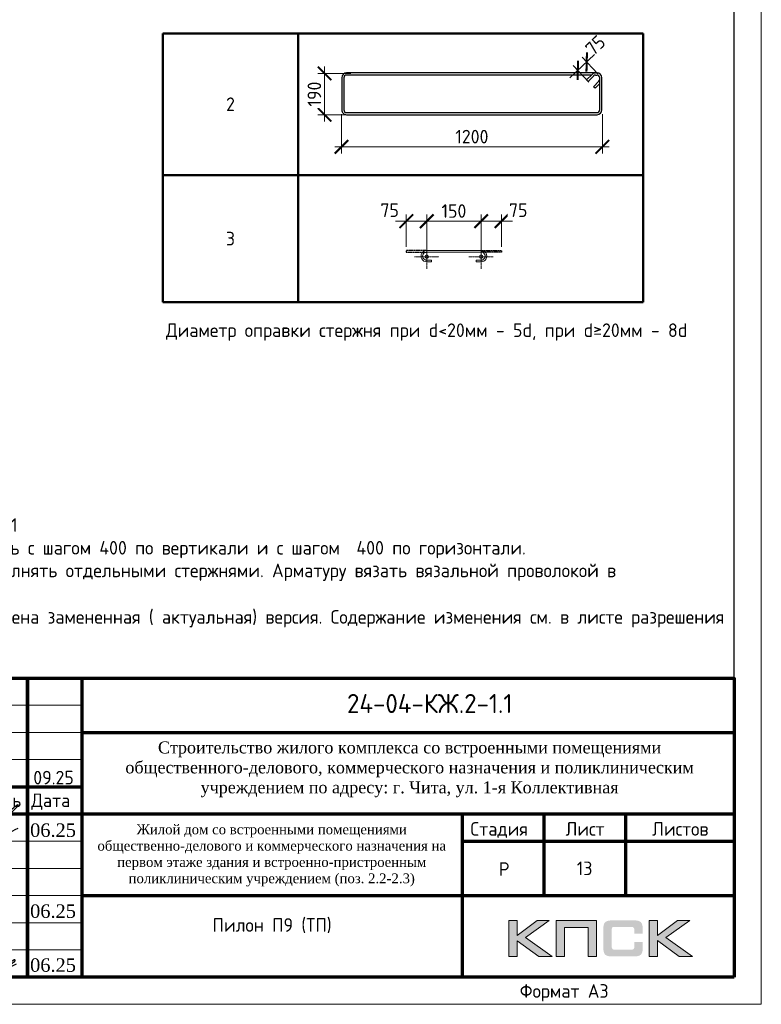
# Model space of a CAD drawing. Header units: millimetres. Extents: x 376598 to 1249954, y -318491 to -22134.
# Tile 329 of 444: x 915273 to 928915, y -317679 to -299573. Entities that reach past the tile are written whole.
import ezdxf
from ezdxf.enums import TextEntityAlignment as Align

# ---------------------------------------------------------------- set-up
doc = ezdxf.new("R2010")
doc.units = ezdxf.units.MM
doc.linetypes.add('CENTER2', pattern=[28.575, 19.05, -3.175, 3.175, -3.175])
doc.linetypes.add('GOST2.303 4', pattern=[7, 5, -2, 0])
for name, color, linetype in [('PDF _S_NET_PROFILE_AXIS', 7, 'Continuous'), ('PDF7_Text', 7, 'Continuous'), ('PDF8_Text', 7, 'Continuous'), ('Рамка печать', 7, 'Continuous'), ('ТОЛСТЫЕ_ОСНОВНЫЕ', 6, 'Continuous')]:
    doc.layers.add(name, color=color, linetype=linetype)
for name, color, linetype, lineweight in [('Арм_шпильки', 143, 'Continuous', 18), ('Выноски', 20, 'Continuous', 20), ('Каркасы ригель', 3, 'Continuous', 0), ('Осевая', 10, 'CENTER2', 20), ('подоснова', 151, 'Continuous', 5), ('поз.', 2, 'Continuous', 25), ('размер', 1, 'Continuous', 25), ('РАЗМЕРЫ', 1, 'Continuous', 9), ('Рамка', 7, 'Continuous', 70), ('Текст', 7, 'Continuous', 25), ('ТОНКИЕ', 7, 'Continuous', 9)]:
    doc.layers.add(name, color=color, linetype=linetype, lineweight=lineweight)
doc.styles.add('GOST 2.304', font='CS_Gost2304.shx')
doc.styles.add('GOST-2.304_Type-B', font='GOST_Common.ttf')
doc.styles.add('PDF Times New Roman', font='times.ttf')
doc.styles.add('style1', font='GOST_Common.ttf', dxfattribs={"height": 500})
doc.styles.add('ГОСТ', font='GOST_Common.ttf')
doc.dimstyles.new('мой', dxfattribs={"dimscale": 100, "dimtxt": 2.5, "dimasz": 2.5, "dimexe": 1.25, "dimexo": 0.625, "dimtad": 1, "dimdec": 0, "dimtxsty": 'GOST-2.304_Type-B', "dimblk": 'ARCHTICK', "dimcen": 2.5, "dimdle": 2, "dimaunit": 1, "dimadec": 1, "dimazin": 2, "dimtfac": 1, "dimtdec": 0, "dimtmove": 1, "dimatfit": 3, "dimfxl": 1, "dimtfill": 1, "dimlwd": -1, "dimlwe": -1, "dimarcsym": 0})
doc.dimstyles.new('мой 25', dxfattribs={"dimscale": 100, "dimtxt": 2.5, "dimasz": 2.5, "dimexe": 1.25, "dimexo": 0.625, "dimtad": 1, "dimdec": 0, "dimlfac": 0.5, "dimtxsty": 'GOST-2.304_Type-B', "dimblk": 'ARCHTICK', "dimcen": 2.5, "dimdle": 1.25, "dimaunit": 1, "dimadec": 1, "dimazin": 2, "dimtfac": 1, "dimtdec": 0, "dimtmove": 1, "dimatfit": 3, "dimfxl": 6, "dimfxlon": 1, "dimtfill": 1, "dimlwd": -1, "dimlwe": -1, "dimarcsym": 0})
doc.dimstyles.new('СПДС', dxfattribs={"dimscale": 100, "dimtxt": 2.5, "dimasz": 2.5, "dimexe": 1.25, "dimexo": 0, "dimtad": 1, "dimdec": 0, "dimtxsty": 'GOST-2.304_Type-B', "dimblk": 'ARCHTICK', "dimcen": 2.5, "dimdle": 2, "dimadec": 0, "dimazin": 2, "dimtfac": 0.75, "dimtdec": 0, "dimtmove": 1, "dimatfit": 3, "dimfxl": 1, "dimtolj": 1, "dimarcsym": 1})

# ---------------------------------------------------------------- blocks, each defined once
blk = doc.blocks.new('*T648')
at = {"layer": 'Выноски', "color": 0, "linetype": 'ByBlock', "lineweight": 50, "transparency": 16777216}
for p, q in [((0, 0), (8834, 0)), ((0, 0), (0, -4943)), ((2484, 0), (2484, -4943)), ((8834, 0), (8834, -4943)), ((0, -2606), (8834, -2606)), ((0, -4943), (8834, -4943))]:
    blk.add_line(p, q, dxfattribs=at)
at = {"layer": 'Выноски', "color": 0, "transparency": 16777216, "char_height": 250, "width": 2183.67, "attachment_point": 5, "style": 'GOST-2.304_Type-B'}
for s, insert in [('2', (1242, -1303)), ('3', (1242, -3774))]:
    blk.add_mtext(s, dxfattribs=dict(at, insert=insert))
blk = doc.blocks.new('*U25')
for p, q in [((-8, 0), (-7, 7.2)), ((-7, -7.2), (-8, 0)), ((-7, 7.2), (-4.2, 14)), ((-4.2, 14), (0.2, 19.8)), ((0.2, 19.8), (6, 24.2)), ((6, 24.2), (12.8, 27)), ((12.8, 27), (20, 28)), ((44, 28), (20, 28)), ((20, 20), (44, 20)), ((44, 20), (44, 28)), ((262.7, 28), (286.7, 28)), ((262.7, 20), (262.7, 28)), ((286.7, 20), (262.7, 20)), ((293.9, 27), (286.7, 28)), ((300.7, 24.2), (293.9, 27)), ((306.5, 19.8), (300.7, 24.2)), ((310.9, 14), (306.5, 19.8)), ((313.7, 7.2), (310.9, 14)), ((314.7, 0), (313.7, 7.2)), ((-4.2, -14), (-7, -7.2)), ((0.2, -19.8), (-4.2, -14)), ((6, -24.2), (0.2, -19.8)), ((12.8, -27), (6, -24.2)), ((20, -28), (12.8, -27)), ((20, -28), (286.7, -28)), ((286.7, -28), (293.9, -27)), ((293.9, -27), (300.7, -24.2)), ((300.7, -24.2), (306.5, -19.8)), ((306.5, -19.8), (310.9, -14)), ((310.9, -14), (313.7, -7.2)), ((313.7, -7.2), (314.7, 0))]:
    blk.add_line(p, q)
at = {"color": 0, "linetype": 'ByBlock', "lineweight": -2}
for p, q in [((0, 0), (0.7, 5.2)), ((0.7, 5.2), (2.7, 10)), ((2.7, 10), (5.9, 14.1)), ((5.9, 14.1), (10, 17.3)), ((10, 17.3), (14.8, 19.3)), ((14.8, 19.3), (20, 20)), ((291.8, 19.3), (286.7, 20)), ((296.7, 17.3), (291.8, 19.3)), ((300.8, 14.1), (296.7, 17.3)), ((304, 10), (300.8, 14.1)), ((306, 5.2), (304, 10)), ((306.7, 0), (306, 5.2)), ((0.7, -5.2), (0, 0)), ((2.7, -10), (0.7, -5.2)), ((5.9, -14.1), (2.7, -10)), ((10, -17.3), (5.9, -14.1)), ((14.8, -19.3), (10, -17.3)), ((20, -20), (14.8, -19.3)), ((20, -20), (286.7, -20)), ((286.7, -20), (291.8, -19.3)), ((291.8, -19.3), (296.7, -17.3)), ((296.7, -17.3), (300.8, -14.1)), ((300.8, -14.1), (304, -10)), ((304, -10), (306, -5.2)), ((306, -5.2), (306.7, 0))]:
    blk.add_line(p, q, dxfattribs=at)
at = {"style": 'GOST 2.304', "oblique": 15, "flags": 9}
for tag, p in [('ДИАМЕТР', (117.8, -62.2)), ('ДЛИНА', (118.1, -72.5)), ('ПОЗИЦИЯ', (118, -56.6)), ('КЛАСС', (118, -67.8)), ('МАССА', (118.7, -78.2))]:
    blk.add_attdef(tag, p, '', height=2.5, dxfattribs=at)
blk = doc.blocks.new('_ArchTick')
at = {"color": 0, "linetype": 'ByBlock', "const_width": 0.15}
blk.add_lwpolyline([(-0.5, -0.5), (0.5, 0.5)], dxfattribs=at)
blk = doc.blocks.new('*D631')
at = {"layer": 'DEFPOINTS', "color": 0, "lineweight": 0, "transparency": 16777216}
for p in [(923761, -303278), (922761, -303816), (923761, -303815)]:
    blk.add_point(p, dxfattribs=at)
at = {"layer": 'РАЗМЕРЫ', "color": 0, "linetype": 'Continuous', "transparency": 16777216}
for p, q in [((922761, -303753), (922761, -303153)), ((923761, -303752), (923761, -303153)), ((922561, -303278), (923961, -303278))]:
    blk.add_line(p, q, dxfattribs=at)
at = {"layer": 'РАЗМЕРЫ', "color": 0, "transparency": 16777216, "xscale": 250, "yscale": 250, "zscale": 250, "rotation": 180}
blk.add_blockref('_ArchTick', (922761, -303278), dxfattribs=at)
at = {"layer": 'РАЗМЕРЫ', "color": 0, "transparency": 16777216, "xscale": 250, "yscale": 250, "zscale": 250}
blk.add_blockref('_ArchTick', (923761, -303278), dxfattribs=at)
at = {"layer": 'РАЗМЕРЫ', "color": 0, "lineweight": 0, "transparency": 16777216, "insert": (923261, -303091), "char_height": 250, "attachment_point": 5, "style": 'GOST-2.304_Type-B', "bg_fill": 3, "box_fill_scale": 1.1, "bg_fill_color": 256, "bg_fill_true_color": 13158600, "bg_fill_transparency": 0}
blk.add_mtext('150', dxfattribs=at)
blk = doc.blocks.new('*D649')
at = {"layer": 'DEFPOINTS', "color": 0, "lineweight": 0}
for p in [(922385, -303278), (922385, -303815), (922761, -303816)]:
    blk.add_point(p, dxfattribs=at)
at = {"layer": 'РАЗМЕРЫ', "color": 0, "linetype": 'Continuous'}
for p, q in [((922385, -303752), (922385, -303153)), ((922761, -303753), (922761, -303153)), ((922961, -303278), (922185, -303278))]:
    blk.add_line(p, q, dxfattribs=at)
at = {"layer": 'РАЗМЕРЫ', "color": 0, "xscale": 250, "yscale": 250, "zscale": 250, "rotation": 180}
blk.add_blockref('_ArchTick', (922385, -303278), dxfattribs=at)
at = {"layer": 'РАЗМЕРЫ', "color": 0, "xscale": 250, "yscale": 250, "zscale": 250}
blk.add_blockref('_ArchTick', (922761, -303278), dxfattribs=at)
at = {"layer": 'РАЗМЕРЫ', "color": 0, "lineweight": 0, "insert": (922078, -303076), "char_height": 250, "attachment_point": 5, "style": 'GOST-2.304_Type-B', "bg_fill": 3, "box_fill_scale": 1.1, "bg_fill_color": 256, "bg_fill_true_color": 13158600, "bg_fill_transparency": 0}
blk.add_mtext('75', dxfattribs=at)
blk = doc.blocks.new('*D650')
at = {"layer": 'DEFPOINTS', "color": 0, "lineweight": 0}
for p in [(924137, -303278), (923761, -303816), (924137, -303815)]:
    blk.add_point(p, dxfattribs=at)
at = {"layer": 'РАЗМЕРЫ', "color": 0, "linetype": 'Continuous'}
for p, q in [((923761, -303753), (923761, -303153)), ((924137, -303752), (924137, -303153)), ((923561, -303278), (924337, -303278))]:
    blk.add_line(p, q, dxfattribs=at)
at = {"layer": 'РАЗМЕРЫ', "color": 0, "xscale": 250, "yscale": 250, "zscale": 250, "rotation": 180}
blk.add_blockref('_ArchTick', (923761, -303278), dxfattribs=at)
at = {"layer": 'РАЗМЕРЫ', "color": 0, "xscale": 250, "yscale": 250, "zscale": 250}
blk.add_blockref('_ArchTick', (924137, -303278), dxfattribs=at)
at = {"layer": 'РАЗМЕРЫ', "color": 0, "lineweight": 0, "insert": (924443, -303076), "char_height": 250, "attachment_point": 5, "style": 'GOST-2.304_Type-B', "bg_fill": 3, "box_fill_scale": 1.1, "bg_fill_color": 256, "bg_fill_true_color": 13158600, "bg_fill_transparency": 0}
blk.add_mtext('75', dxfattribs=at)
blk = doc.blocks.new('*D643')
at = {"layer": 'DEFPOINTS', "color": 0, "lineweight": 0, "transparency": 16777216}
for p in [(921192, -300956), (925991, -301094), (921192, -301910)]:
    blk.add_point(p, dxfattribs=at)
at = {"layer": 'РАЗМЕРЫ', "color": 0, "linetype": 'Continuous', "transparency": 16777216}
for p, q in [((921192, -301310), (921192, -302035)), ((925991, -301310), (925991, -302035)), ((926116, -301910), (921067, -301910))]:
    blk.add_line(p, q, dxfattribs=at)
at = {"layer": 'РАЗМЕРЫ', "color": 0, "transparency": 16777216, "xscale": 250, "yscale": 250, "zscale": 250, "rotation": 180}
blk.add_blockref('_ArchTick', (921192, -301910), dxfattribs=at)
at = {"layer": 'РАЗМЕРЫ', "color": 0, "transparency": 16777216, "xscale": 250, "yscale": 250, "zscale": 250}
blk.add_blockref('_ArchTick', (925991, -301910), dxfattribs=at)
at = {"layer": 'РАЗМЕРЫ', "color": 0, "lineweight": 0, "transparency": 16777216, "insert": (923591, -301723), "char_height": 250, "attachment_point": 5, "style": 'GOST-2.304_Type-B', "bg_fill": 3, "box_fill_scale": 1.1, "bg_fill_color": 256, "bg_fill_true_color": 13158600, "bg_fill_transparency": 0}
blk.add_mtext('1200', dxfattribs=at)
blk = doc.blocks.new('*U56')
at = {"layer": 'ТОЛСТЫЕ_ОСНОВНЫЕ', "color": 6}
blk.add_lwpolyline([(20, 5), (415, 5), (415, 292), (20, 292)], close=True, dxfattribs=at)
at = {"layer": 'ТОНКИЕ'}
blk.add_lwpolyline([(0, 0), (420, 0), (420, 297), (0, 297)], close=True, dxfattribs=at)
at = {"layer": 'Текст', "style": 'style1'}
blk.add_text('Формат А3', height=2.5, dxfattribs=at).set_placement((375.57, 1.2))
blk = doc.blocks.new('11')
at = {"layer": 'Выноски'}
for p, q in [((48016, 66806), (48038, 66823)), ((48038, 66823), (48060, 66786)), ((47885, 66608), (47944, 66700)), ((47944, 66700), (47962, 66737)), ((47962, 66737), (47989, 66781)), ((47989, 66781), (48016, 66806)), ((48060, 66786), (48058, 66769))]:
    blk.add_line(p, q, dxfattribs=at)
blk.add_lwpolyline([(47863, 66761), (47937, 66865), (47843, 66458), (47885, 66564), (47905, 66616), (47954, 66628), (47979, 66606), (47957, 66539), (47937, 66487), (47947, 66458), (47991, 66470), (48051, 66611), (48041, 66569), (48023, 66505), (48023, 66448), (48065, 66448), (48090, 66529), (48110, 66608), (48043, 66369), (47972, 66275), (47954, 66344), (47991, 66389), (48078, 66431), (48142, 66470), (48154, 66441), (48204, 66512), (48246, 66606), (48209, 66455), (48204, 66418), (48295, 66574), (48265, 66463), (48265, 66455), (48312, 66453), (48342, 66529), (48347, 66584), (48337, 66465), (48349, 66453), (48401, 66569), (48443, 66616), (48461, 66678), (48466, 66727), (48436, 66811), (48399, 66754), (48399, 66618), (48389, 66549), (48374, 66507), (48416, 66564), (48441, 66576), (48451, 66524), (48433, 66482), (48419, 66453), (48424, 66428), (48458, 66421)], dxfattribs=at)
blk = doc.blocks.new('яяя')
at = {"lineweight": 30}
for points in [[(345424, 110432), (345425, 110410), (345424, 110397), (345417, 110379), (345406, 110350), (345390, 110319), (345357, 110275), (345310, 110221), (345265, 110176), (345198, 110110), (345161, 110077), (345133, 110066), (345116, 110066), (345102, 110075), (345090, 110091), (345082, 110115), (345074, 110146), (345066, 110182), (345064, 110206), (345067, 110234), (345077, 110278), (345095, 110320), (345114, 110361), (345134, 110395), (345159, 110428), (345195, 110469), (345228, 110506), (345284, 110560), (345331, 110595), (345379, 110625), (345435, 110648), (345486, 110670), (345532, 110686), (345573, 110696), (345605, 110698), (345621, 110695), (345635, 110687), (345648, 110671), (345656, 110649), (345659, 110625), (345659, 110583), (345656, 110553), (345647, 110523), (345635, 110489), (345387, 110033), (345349, 109985), (345311, 109948), (345247, 109889), (345209, 109858), (345192, 109844), (345180, 109837), (345157, 109833), (345150, 109835), (345140, 109842), (345135, 109856), (345138, 109881), (345148, 109892), (345183, 109930), (345267, 110024), (345343, 110105), (345455, 110213), (345617, 110343), (345775, 110456), (345811, 110526), (345838, 110607), (345890, 110740), (345902, 110771), (345698, 110295), (345672, 110226), (345626, 110132), (345572, 110032), (345518, 109953), (345481, 109918), (345497, 110001), (345567, 110147), (345655, 110301), (345760, 110442)], [(345481, 109918), (345476, 109896), (345475, 109874), (345485, 109861), (345506, 109866), (345539, 109891), (345632, 109983), (345968, 110450), (346022, 110527), (346029, 110560), (346027, 110579), (346026, 110590), (346010, 110605), (345993, 110609), (345975, 110601), (345962, 110584), (345954, 110562), (345857, 110421), (345783, 110292), (345741, 110183), (345701, 110079), (345665, 109985), (345660, 109952), (345666, 109929), (345669, 109915), (345682, 109910), (345702, 109914), (345735, 109941), (345846, 110007), (346065, 110160), (346075, 110193), (346070, 110217), (346066, 110236), (346052, 110241), (346030, 110241), (346007, 110228), (345978, 110203), (345960, 110164), (345892, 110010), (345895, 109986), (345904, 109966), (345925, 109964), (345969, 109968), (346045, 110000), (346218, 110114), (346261, 110154), (346280, 110184), (346282, 110210), (346278, 110225), (346263, 110229), (346241, 110222), (346220, 110198), (346162, 110049), (345989, 109904), (345932, 109849), (345906, 109805), (345891, 109739), (345890, 109690), (345899, 109652), (345924, 109647), (345956, 109655), (345980, 109674), (346058, 109838), (346158, 110046), (346261, 110098), (346314, 110120), (346292, 110079), (346269, 110036), (346261, 110008), (346267, 109998), (346293, 109998), (346363, 110039), (346445, 110095), (346421, 110068), (346414, 110040), (346407, 110011), (346416, 109990), (346466, 109972), (346509, 109977), (346574, 109984), (347172, 110293)], [(346586, 109971), (346543, 109917), (346509, 109873), (346489, 109825), (346475, 109767), (346472, 109710), (346478, 109675), (346485, 109641), (346501, 109621), (346517, 109602), (346542, 109589), (346568, 109592), (346605, 109620), (346680, 109731), (346736, 109842), (346865, 110115), (346962, 110290), (346969, 110318), (346979, 110360), (347013, 110403), (347056, 110434), (347091, 110450), (347109, 110450), (347121, 110434), (347115, 110405), (347072, 110355), (347012, 110307), (346924, 110222)]]:
    blk.add_lwpolyline(points, dxfattribs=at)
blk = doc.blocks.new('штамп кж1.1')
at = {"layer": 'Рамка печать', "lineweight": 20}
h = blk.add_hatch(color=0, dxfattribs=at)
h.paths.add_polyline_path([(419458, -85094), (419234, -85094), (418867, -85370), (418867, -85094), (418712, -85094), (418712, -85757), (418867, -85757), (418867, -85466), (419264, -85757), (419512, -85757), (419019, -85406)])
h.paths.add_polyline_path([(419737, -85219), (420175, -85219), (420175, -85757), (420329, -85757), (420329, -85094), (420165, -85094), (419583, -85094), (419583, -85251), (419583, -85757), (419737, -85757)])
h.paths.add_polyline_path([(421451, -85091), (421295, -85091), (421295, -85754), (421451, -85754), (421451, -85462), (421847, -85754), (422095, -85754), (421602, -85403), (422041, -85091), (421818, -85091), (421451, -85367)])
blk.add_hatch(color=204, dxfattribs=at).paths.add_polyline_path([(421166, -85165), (421164, -85157), (421161, -85151), (421158, -85145), (421154, -85139), (421151, -85134), (421147, -85129), (421143, -85124), (421139, -85120), (421133, -85117), (421128, -85113), (421122, -85109), (421115, -85107), (421108, -85104), (421100, -85101), (421093, -85099), (421075, -85096), (421056, -85093), (421035, -85092), (421012, -85091), (420617, -85091), (420594, -85092), (420573, -85093), (420553, -85096), (420536, -85099), (420528, -85102), (420521, -85104), (420514, -85107), (420508, -85110), (420502, -85113), (420496, -85117), (420491, -85120), (420486, -85124), (420482, -85129), (420478, -85134), (420474, -85139), (420471, -85145), (420468, -85151), (420466, -85158), (420463, -85165), (420461, -85172), (420457, -85188), (420455, -85206), (420453, -85226), (420453, -85248), (420453, -85596), (420453, -85618), (420455, -85638), (420457, -85656), (420461, -85673), (420463, -85680), (420466, -85687), (420468, -85694), (420471, -85700), (420474, -85705), (420478, -85711), (420482, -85716), (420486, -85720), (420491, -85725), (420496, -85728), (420502, -85731), (420508, -85735), (420514, -85738), (420521, -85740), (420528, -85743), (420536, -85745), (420553, -85749), (420573, -85751), (420594, -85753), (420617, -85754), (421012, -85754), (421035, -85753), (421056, -85752), (421075, -85749), (421092, -85746), (421100, -85743), (421108, -85741), (421115, -85738), (421122, -85735), (421128, -85732), (421133, -85728), (421139, -85725), (421143, -85720), (421147, -85716), (421151, -85711), (421154, -85706), (421158, -85700), (421161, -85694), (421164, -85688), (421166, -85680), (421169, -85673), (421172, -85656), (421175, -85639), (421176, -85618), (421177, -85596), (421177, -85487), (421022, -85487), (421022, -85576), (421022, -85582), (421021, -85588), (421020, -85594), (421019, -85599), (421017, -85604), (421015, -85608), (421012, -85612), (421008, -85616), (421005, -85619), (421001, -85622), (420996, -85624), (420991, -85626), (420987, -85627), (420981, -85628), (420974, -85628), (420968, -85629), (420649, -85629), (420644, -85628), (420639, -85628), (420635, -85626), (420631, -85624), (420627, -85621), (420624, -85618), (420620, -85615), (420617, -85611), (420615, -85607), (420613, -85603), (420611, -85598), (420609, -85593), (420607, -85584), (420607, -85574), (420607, -85256), (420607, -85250), (420607, -85245), (420609, -85240), (420610, -85235), (420611, -85231), (420613, -85228), (420616, -85225), (420619, -85221), (420622, -85218), (420626, -85216), (420630, -85214), (420634, -85212), (420639, -85211), (420643, -85210), (420649, -85210), (420654, -85210), (420968, -85210), (420974, -85210), (420981, -85210), (420986, -85212), (420991, -85213), (420996, -85215), (421000, -85217), (421004, -85220), (421008, -85223), (421011, -85227), (421014, -85231), (421017, -85235), (421019, -85240), (421020, -85245), (421021, -85250), (421022, -85257), (421022, -85263), (421022, -85336), (421177, -85336), (421177, -85248), (421176, -85226), (421175, -85206), (421172, -85188), (421168, -85172)])
at = {"layer": 'PDF _S_NET_PROFILE_AXIS', "lineweight": 30, "elevation": 0}
blk.add_lwpolyline([(409123, -83320), (409140, -83299), (409161, -83282), (409174, -83265), (409208, -83231), (409216, -83227), (409221, -83219), (409229, -83214), (409238, -83206), (409259, -83189), (409276, -83176), (409288, -83172), (409297, -83172), (409297, -83176), (409293, -83185), (409280, -83198), (409191, -83274), (409174, -83282), (409157, -83299), (409106, -83329), (409085, -83341), (409060, -83358), (409055, -83363), (409051, -83363), (409060, -83358), (409072, -83350), (409077, -83350), (409081, -83346), (409077, -83350), (409072, -83354), (409064, -83358), (409047, -83371), (409030, -83380), (409013, -83397), (408971, -83426), (408933, -83460), (408890, -83502), (408878, -83515), (408873, -83524), (408865, -83528), (408857, -83540), (408840, -83562), (408827, -83583), (408818, -83600), (408797, -83625), (408772, -83646), (408717, -83701), (408683, -83727), (408666, -83735), (408653, -83744), (408628, -83752), (408603, -83752), (408594, -83744), (408590, -83731), (408586, -83706), (408586, -83680), (408590, -83667), (408598, -83655), (408611, -83642), (408636, -83629), (408645, -83621), (408662, -83612), (408683, -83600), (408696, -83595), (408708, -83583), (408725, -83574), (408742, -83562), (408785, -83536), (408831, -83507), (408873, -83481), (408912, -83456), (408928, -83443), (408941, -83435), (408954, -83430), (408962, -83422), (408962, -83426), (408954, -83430), (408950, -83435), (408937, -83443), (408920, -83456), (408882, -83477), (408797, -83532), (408755, -83557), (408721, -83574), (408708, -83583), (408696, -83587), (408687, -83591), (408679, -83591), (408666, -83595), (408658, -83591), (408653, -83587), (408653, -83570), (408658, -83557), (408658, -83545), (408662, -83528), (408674, -83502), (408691, -83477), (408700, -83468), (408704, -83460), (408717, -83456), (408751, -83439), (408763, -83439), (408772, -83435), (408785, -83430), (408848, -83418), (408873, -83405), (408895, -83397), (408933, -83380), (408954, -83371), (408975, -83358), (408992, -83346), (409005, -83333), (409039, -83308), (409064, -83295), (409077, -83286), (409094, -83274), (409127, -83244), (409144, -83231), (409153, -83223), (409157, -83223), (409149, -83240), (409123, -83265), (409111, -83274), (409077, -83299), (409064, -83308), (409051, -83320), (409026, -83350), (409013, -83363), (409009, -83371), (408992, -83392), (408979, -83401), (408967, -83418), (408962, -83422), (408962, -83426), (408958, -83430), (408950, -83435), (408937, -83447), (408916, -83473), (408903, -83485), (408890, -83502), (408882, -83515), (408873, -83524), (408869, -83528), (408873, -83524), (408878, -83524), (408873, -83528), (408865, -83549), (408857, -83553), (408852, -83562), (408848, -83566), (408823, -83617), (408823, -83629), (408818, -83638), (408823, -83642), (408827, -83642), (408840, -83629), (408852, -83621), (408907, -83566), (408941, -83540), (408954, -83528), (408967, -83524), (408971, -83515), (408984, -83502), (408988, -83494), (408996, -83494), (408996, -83498), (408979, -83515), (408962, -83536), (408937, -83557), (408924, -83566), (408912, -83579), (408907, -83579), (408899, -83583), (408895, -83591), (408895, -83612), (408899, -83617), (408907, -83617), (408920, -83608), (408937, -83591), (408945, -83579), (408954, -83570), (408979, -83540), (408996, -83524), (409005, -83511), (409017, -83507), (409022, -83502), (409026, -83502), (409013, -83515), (409005, -83528), (408992, -83536), (408971, -83562), (408954, -83583), (408945, -83591), (408941, -83600), (408937, -83612), (408937, -83625), (408941, -83629), (408954, -83634), (408958, -83629), (408967, -83612), (408979, -83600), (409000, -83583), (409009, -83574), (409022, -83574), (409026, -83583), (409026, -83608), (409030, -83608), (409039, -83604), (409051, -83595), (409077, -83570), (409085, -83557), (409089, -83553), (409089, -83549), (409085, -83549), (409081, -83553), (409072, -83557), (409047, -83574), (409017, -83595), (408979, -83621), (408971, -83625), (408958, -83629), (408950, -83638), (408933, -83663), (408924, -83684), (408903, -83722), (408886, -83765), (408865, -83811), (408848, -83862), (408840, -83883), (408827, -83909), (408827, -83921), (408831, -83921), (408835, -83917), (408840, -83909), (408848, -83896), (408852, -83888), (408861, -83875), (408886, -83841), (408903, -83816), (408924, -83782), (408954, -83748), (408984, -83706), (409043, -83625), (409077, -83583), (409106, -83545), (409132, -83511), (409157, -83481), (409174, -83456), (409195, -83430), (409229, -83388), (409263, -83350), (409305, -83308), (409394, -83214), (409441, -83172), (409479, -83130), (409517, -83092), (409551, -83062), (409580, -83037), (409606, -83016), (409627, -82999), (409644, -82986), (409657, -82977), (409665, -82969), (409674, -82969), (409674, -82965), (409682, -82960), (409682, -82982), (409674, -82994), (409665, -83003), (409661, -83011), (409563, -83109), (409538, -83138), (409504, -83168), (409318, -83354), (409242, -83422), (409187, -83477), (409178, -83490), (409170, -83498), (409161, -83502), (409157, -83507), (409157, -83511), (409161, -83511), (409170, -83507), (409182, -83494), (409212, -83477), (409225, -83464), (409238, -83460), (409246, -83452), (409263, -83443), (409276, -83443), (409276, -83452), (409267, -83468), (409259, -83481), (409242, -83502), (409238, -83515), (409233, -83524), (409229, -83528), (409229, -83532), (409238, -83540), (409242, -83536), (409246, -83536), (409254, -83532), (409267, -83524), (409318, -83485), (409356, -83460), (409381, -83452), (409386, -83452), (409390, -83456), (409390, -83494), (409394, -83507), (409398, -83515), (409407, -83519), (409415, -83515), (409424, -83515), (409449, -83507), (409492, -83490), (409521, -83477), (409551, -83460), (409593, -83443), (409635, -83422), (409690, -83397)], dxfattribs=at)
at = {"layer": 'Рамка', "color": 7}
for p, q in [((405358, -83134), (405358, -80634)), ((407358, -83134), (407358, -80634)), ((410858, -81634), (422858, -81634)), ((404358, -82634), (410858, -82634)), ((404358, -83134), (422858, -83134)), ((419358, -83134), (419358, -84634)), ((420858, -83134), (420858, -84634)), ((417858, -83634), (422858, -83634)), ((417858, -83634), (422858, -83634)), ((410858, -84634), (422858, -84634))]:
    blk.add_line(p, q, dxfattribs=at)
at = {"layer": 'Рамка'}
for p, q in [((406358, -86134), (406358, -80634)), ((408358, -86134), (408358, -80634)), ((408358, -80634), (408358, -86134)), ((409858, -80634), (409858, -86134)), ((409858, -86134), (409858, -80634)), ((410858, -80634), (410858, -86134)), ((417858, -83134), (417858, -86134))]:
    blk.add_line(p, q, dxfattribs=at)
at = {"layer": 'Рамка', "color": 7, "lineweight": 15}
for p, q in [((404358, -81134), (410858, -81134)), ((404358, -81634), (410858, -81634)), ((404358, -82134), (410858, -82134)), ((404358, -83634), (410858, -83634)), ((404358, -84134), (410858, -84134)), ((404358, -84634), (410858, -84634)), ((404358, -85134), (410858, -85134)), ((404358, -85634), (410858, -85634))]:
    blk.add_line(p, q, dxfattribs=at)
at = {"layer": 'Рамка'}
blk.add_lwpolyline([(422858, -86134), (404358, -86134), (404358, -80634), (422858, -80634)], close=True, dxfattribs=at)
at = {"layer": 'Рамка печать', "color": 0, "lineweight": 20}
for points in [[(418712, -85757), (418712, -85094), (418867, -85094), (418867, -85370), (419234, -85094), (419458, -85094), (419019, -85406), (419512, -85757), (419264, -85757), (418867, -85466), (418867, -85757), (418712, -85757)], [(419737, -85757), (419737, -85219), (420175, -85219), (420175, -85757), (420329, -85757), (420329, -85094), (420165, -85094), (419583, -85094), (419583, -85251), (419583, -85757), (419737, -85757)], [(421295, -85754), (421295, -85091), (421451, -85091), (421451, -85367), (421818, -85091), (422041, -85091), (421602, -85403), (422095, -85754), (421847, -85754), (421451, -85462), (421451, -85754), (421295, -85754)]]:
    blk.add_lwpolyline(points, close=True, dxfattribs=at)
at = {"color": 2, "lineweight": 60, "xscale": 0.5, "yscale": 0.5, "zscale": 0.5}
blk.add_blockref('яяя', (236070, -141038), dxfattribs=at)
at = {"layer": 'Выноски', "color": 0}
blk.add_blockref('11', (360773, -151499), dxfattribs=at)
at = {"layer": 'PDF7_Text', "char_height": 248, "attachment_point": 7, "style": 'PDF Times New Roman'}
for s, insert in [('06.25', (409908, -83561)), ('Патрушев', (406387, -83634)), ('06.25', (409908, -85050)), ('Жукова', (406466, -86056)), ('06.25', (409908, -86042))]:
    blk.add_mtext(s, dxfattribs=dict(at, insert=insert))
at = {"layer": 'PDF7_Text', "insert": (410912, -84467), "char_height": 180, "width": 6881.02, "attachment_point": 7, "style": 'PDF Times New Roman'}
blk.add_mtext('\\pxqc;Жилой дом со встроенными помещениями общественно-делового и коммерческого назначения на первом этаже здания и встроенно-пристроенным поликлиническим учреждением (поз. 2.2-2.3)', dxfattribs=at)
at = {"layer": 'PDF7_Text', "insert": (406426, -85084), "char_height": 247.95, "attachment_point": 7, "style": 'PDF Times New Roman'}
blk.add_mtext_dynamic_manual_height_columns('{\\C256;Куликов}', width=2000, gutter_width=1250, heights=[0], dxfattribs=at)
at = {"layer": 'PDF8_Text', "char_height": 248, "attachment_point": 7, "style": 'PDF Times New Roman'}
for s, insert in [('ГИП', (404451, -83561)), ('Исполнит.', (404432, -85007)), ('Н.контр.', (404445, -86056))]:
    blk.add_mtext(s, dxfattribs=dict(at, insert=insert))
at = {"layer": 'Текст', "color": 7, "style": 'ГОСТ'}
blk.add_text('24-04-КЖ.2-1.1', height=350, dxfattribs=at).set_placement((417259, -81103), align=Align.MIDDLE_CENTER)
for s, p in [('Изм.', (404522, -82993)), ('N док.', (407423, -82993)), ('Лист', (406493, -82996)), ('Подпись', (408507, -83008)), ('Дата', (409929, -83008)), ('Стадия', (418009, -83534)), ('Лист', (419758, -83534)), ('Листов', (421350, -83534)), ('Р', (418530, -84272))]:
    blk.add_text(s, height=250, dxfattribs=at).set_placement(p)
at = {"layer": 'Текст', "color": 7, "style": 'ГОСТ', "width": 0.9}
blk.add_text('Кол.уч.', height=250, dxfattribs=at).set_placement((405423, -82992))
at = {"layer": 'Текст', "color": 7, "insert": (411117, -81801), "char_height": 220, "attachment_point": 1, "style": 'ГОСТ'}
blk.add_mtext_dynamic_manual_height_columns('\\pxqc;{\\fTimes New Roman|b0|i0|c204|p18;\\C256;Строительство жилого комплекса со встроенными помещениями общественного-делового, коммерческого назначения и поликлиническим учреждением по адресу: г. Чита, ул. 1-я Коллективная}', width=11543.07, gutter_width=12.5, heights=[0], dxfattribs=at)
blk = doc.blocks.new('*T655')
at = {"layer": 'Каркасы ригель', "color": 0, "linetype": 'ByBlock', "lineweight": -2, "transparency": 16777216}
for p, q in [((0, 0), (1500, 0)), ((0, -1000), (1500, -1000))]:
    blk.add_line(p, q, dxfattribs=at)
at = {"layer": 'Каркасы ригель', "color": 0, "linetype": 'ByBlock', "lineweight": 50, "transparency": 16777216}
for p, q in [((0, 0), (0, -1000)), ((1500, 0), (1500, -1000))]:
    blk.add_line(p, q, dxfattribs=at)
at = {"layer": 'Каркасы ригель', "color": 0, "linetype": 'Continuous', "lineweight": 0, "transparency": 16777216, "insert": (750, -500), "char_height": 250, "width": 1000, "attachment_point": 5, "style": 'ГОСТ'}
blk.add_mtext('13', dxfattribs=at)
blk = doc.blocks.new('*U658')
at = {"color": 0, "linetype": 'ByBlock', "lineweight": -2}
for p, q in [((161.4, 1198.9), (12.5, 1198.9)), ((161.4, 1188.9), (12.5, 1188.9)), ((38.8, 1188.9), (60.9, 1166.9)), ((-10, 1176.4), (-10, 12.5)), ((-10, 1169.4), (-10, 1176.4)), ((22, 1128), (-3.4, 1153.5)), ((0, 1169.4), (0, 1176.4)), ((0, 1150.1), (0, 12.5)), ((3.7, 1160.6), (29.1, 1135.1)), ((53.8, 1159.8), (28.3, 1185.2)), ((60.9, 1166.9), (53.8, 1159.8)), ((173.9, 12.5), (173.9, 1176.4)), ((183.9, 12.5), (183.9, 1176.4)), ((29.1, 1135.1), (22, 1128)), ((12.5, 0), (161.4, 0)), ((12.5, -10), (161.4, -10))]:
    blk.add_line(p, q, dxfattribs=at)
for centre, radius, start, end in [((12.5, 1176.4), 22.5, 90, 180), ((12.5, 1176.4), 12.5, 90, 180), ((19.5, 1176.4), 12.5, 45, 90), ((161.4, 1176.4), 22.5, 0, 90), ((161.4, 1176.4), 12.5, 0, 90), ((12.5, 1169.4), 22.5, 180, 225), ((12.5, 1169.4), 12.5, 180, 225), ((12.5, 12.5), 22.5, 180, 270), ((12.5, 12.5), 12.5, 180, 270), ((161.4, 12.5), 12.5, 270, 0), ((161.4, 12.5), 22.5, 270, 0)]:
    blk.add_arc(centre, radius, start, end, dxfattribs=at)
at = {"style": 'GOST 2.304', "oblique": 15, "flags": 9}
for tag, p in [('ДИАМЕТР', (-52.8, -63)), ('КЛАСС', (-53, -68.7)), ('ДЛИНА', (-52.5, -73.8)), ('ПОЗИЦИЯ', (-52.3, -58)), ('МАССА', (-52.3, -78.3))]:
    blk.add_attdef(tag, p, '', height=2.5, dxfattribs=at)
blk = doc.blocks.new('*D660')
at = {"layer": 'DEFPOINTS', "color": 0, "lineweight": 0, "transparency": 16777216}
for p in [(920881, -300560), (921429, -300560), (921351, -301320)]:
    blk.add_point(p, dxfattribs=at)
at = {"layer": 'РАЗМЕРЫ', "color": 0, "linetype": 'Continuous', "transparency": 16777216}
for p, q in [((920881, -301445), (920881, -300435)), ((921366, -300560), (920756, -300560)), ((921288, -301320), (920756, -301320))]:
    blk.add_line(p, q, dxfattribs=at)
at = {"layer": 'РАЗМЕРЫ', "color": 0, "transparency": 16777216, "xscale": 250, "yscale": 250, "zscale": 250}
for p, rotation in [((920881, -300560), 90), ((920881, -301320), 270)]:
    blk.add_blockref('_ArchTick', p, dxfattribs=dict(at, rotation=rotation))
at = {"layer": 'РАЗМЕРЫ', "color": 0, "lineweight": 0, "transparency": 16777216, "insert": (920694, -300940), "char_height": 250, "attachment_point": 5, "rotation": 90, "style": 'GOST-2.304_Type-B', "bg_fill": 3, "box_fill_scale": 1.1, "bg_fill_color": 256, "bg_fill_true_color": 13158600, "bg_fill_transparency": 0}
blk.add_mtext('190', dxfattribs=at)
blk = doc.blocks.new('*D3873')
at = {"layer": 'DEFPOINTS', "color": 0, "lineweight": 0, "transparency": 16777216}
for p in [(925703, -300350), (925744, -300721), (925908, -300566)]:
    blk.add_point(p, dxfattribs=at)
at = {"layer": 'РАЗМЕРЫ', "color": 0, "lineweight": -2, "transparency": 16777216}
for p, q in [((925394, -300642), (925848, -300212)), ((925908, -300566), (925617, -300259)), ((925744, -300721), (925453, -300414))]:
    blk.add_line(p, q, dxfattribs=at)
at = {"layer": 'РАЗМЕРЫ', "color": 0, "lineweight": -2, "transparency": 16777216, "xscale": 250, "yscale": 250, "zscale": 250}
for p, rotation in [((925703, -300350), 43.44872323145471), ((925539, -300505), 223.4487232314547)]:
    blk.add_blockref('_ArchTick', p, dxfattribs=dict(at, rotation=rotation))
at = {"layer": 'РАЗМЕРЫ', "color": 0, "lineweight": 0, "transparency": 16777216, "insert": (925862, -300043), "char_height": 250, "attachment_point": 5, "rotation": 43.4487, "style": 'GOST-2.304_Type-B'}
blk.add_mtext('\\A1;75', dxfattribs=at)

msp = doc.modelspace()

# ---------------------------------------------------------------- linework, layer by layer
at = {"layer": 'Осевая', "ltscale": 0.1}
for p, q in [((922984.7, -303931.4), (922536.5, -303931.4)), ((923984.7, -303931.4), (923536.4, -303931.4))]:
    msp.add_line(p, q, dxfattribs=at)

# ---------------------------------------------------------------- block references
for name, p in [('*T648', (917908.4, -299824.3)), ('*T655', (924915, -314678.9))]:
    msp.add_blockref(name, p)
at = {"layer": 'Арм_шпильки', "color": 3, "xscale": 3.75, "yscale": 3.75, "zscale": 3.75, "rotation": 180}
msp.add_blockref('*U25', (923835.6, -303919.8), dxfattribs=at)
at = {"layer": 'размер'}
msp.add_blockref('штамп кж1.1', (505556.6, -231044.7), dxfattribs=at)

# ---------------------------------------------------------------- texts
at = {"ltscale": 100, "char_height": 250, "width": 17398.124, "attachment_point": 1, "style": 'GOST-2.304_Type-B'}
for s, insert in [(' Диаметр оправки стержня при d<20мм - 5d, при d≥20мм - 8d', (917811.6, -305157.8)), ('\\pxi-3,l3,t3,20;1.^IОбщие примечания см. лист 1\\P2.^IШпильки поз.3 устанавливать с шагом 400 по вертикали и с шагом  400 по горизонтали.\\P3.^IАрмирование пилонов  выполнять отдельными стержнями. Арматуру вязать вязальной проволокой в каждом пересечении.', (909923.3, -308742))]:
    msp.add_mtext(s, dxfattribs=dict(at, insert=insert))
at = {"layer": 'Выноски', "color": 240, "true_color": 0xed1f24, "insert": (910002.1, -310430.6, -3100), "char_height": 250, "width": 18219.66, "attachment_point": 1, "style": 'ГОСТ'}
msp.add_mtext('\\pxi-2,l2,sm1;В выделенной области представлена замененная ( актуальная) версия. Содержание изменения см. в листе разрешения на внесение изменений', dxfattribs=at)
at = {"layer": 'Текст', "color": 7, "style": 'GOST-2.304_Type-B'}
msp.add_text('09.25', height=250, dxfattribs=at).set_placement((915522.2, -313635.4))
at = {"layer": 'Текст', "color": 7, "insert": (916415, -315678.9), "char_height": 250, "attachment_point": 1, "style": 'ГОСТ'}
msp.add_mtext_dynamic_manual_height_columns('\\pxqc;{\\C256;\\PПилон П9 (ТП) }', width=7000, gutter_width=12.5, heights=[1500], dxfattribs=at)

# ---------------------------------------------------------------- dimensions: what is measured, and where the dimension line sits
at = {"layer": 'РАЗМЕРЫ', "lineweight": 0}
dim = msp.add_linear_dim(base=(925702.7, -300349.6), p1=(925744.3, -300721.1), p2=(925907.8, -300566.2), angle=43.44872, text='75', dimstyle='СПДС', dxfattribs=at)
dim.commit()
dim.dimension.update_dxf_attribs({"geometry": '*D3873', "text_midpoint": (925990.6, -300179.2), "dimtype": 161})

# ---------------------------------------------------------------- next in the draw order: dimensions: what is measured, and where the dimension line sits
dim = msp.add_linear_dim(base=(921191.9, -301910.1), p1=(925991, -301093.8), p2=(921191.9, -300955.8), dimstyle='мой 25', override={"dimlfac": 0.25}, dxfattribs=at)
dim.commit()
dim.dimension.update_dxf_attribs({"geometry": '*D643', "text_midpoint": (923591.5, -301722.6)})
dim = msp.add_linear_dim(base=(923760.6, -303278.3), p1=(922760.6, -303815.6), p2=(923760.6, -303814.8), text='150', dimstyle='мой', dxfattribs=at)
dim.commit()
dim.dimension.update_dxf_attribs({"geometry": '*D631', "text_midpoint": (923260.6, -303090.8)})

# ---------------------------------------------------------------- next in the draw order: linework, layer by layer
at = {"layer": 'поз.', "linetype": 'GOST2.303 4', "ltscale": 0.4}
for points in [[(922760.6, -303814.8), (922384.6, -303814.8), (922384.6, -303844.8), (922759.3, -303845)], [(923760.6, -303814.8), (924136.6, -303814.8), (924136.6, -303844.8), (923761.9, -303845)]]:
    msp.add_lwpolyline(points, dxfattribs=at)

# ---------------------------------------------------------------- next in the draw order: block references
at = {"lineweight": 30, "xscale": 3.959999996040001, "yscale": 3.959999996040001, "zscale": 3.959999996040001, "rotation": 269.9999999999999}
msp.add_blockref('*U658', (921235.2, -300591.8), dxfattribs=at)

# ---------------------------------------------------------------- next in the draw order: dimensions: what is measured, and where the dimension line sits
at = {"layer": 'РАЗМЕРЫ', "lineweight": 0}
dim = msp.add_linear_dim(base=(922384.6, -303278.3), p1=(922760.6, -303815.6), p2=(922384.6, -303814.8), text='75', dimstyle='мой', dxfattribs=at)
dim.commit()
dim.dimension.update_dxf_attribs({"geometry": '*D649', "text_midpoint": (922077.7, -303264), "dimtype": 160})
dim = msp.add_linear_dim(base=(924136.6, -303278.3), p1=(923760.6, -303815.6), p2=(924136.6, -303814.8), angle=180, text='75', dimstyle='мой', dxfattribs=at)
dim.commit()
dim.dimension.update_dxf_attribs({"geometry": '*D650', "text_midpoint": (924443.4, -303264), "dimtype": 160})

# ---------------------------------------------------------------- next in the draw order: linework, layer by layer
at = {"layer": 'Осевая', "ltscale": 0.1}
for p, q in [((922760.6, -303707.3), (922760.6, -304155.6)), ((923760.6, -303707.3), (923760.6, -304155.6))]:
    msp.add_line(p, q, dxfattribs=at)
at = {"layer": 'подоснова'}
for centre in [(922760.6, -303931.4), (923760.6, -303931.4)]:
    msp.add_circle(centre, 32, dxfattribs=at)

# ---------------------------------------------------------------- next in the draw order: block references
at = {"xscale": 100, "yscale": 100, "zscale": 100}
msp.add_blockref('*U56', (886915, -317678.9), dxfattribs=at)

# ---------------------------------------------------------------- next in the draw order: dimensions: what is measured, and where the dimension line sits
at = {"layer": 'РАЗМЕРЫ', "lineweight": 0}
dim = msp.add_linear_dim(base=(920881.1, -300560.1), p1=(921350.6, -301320), p2=(921429, -300560.1), angle=90, dimstyle='мой 25', override={"dimlfac": 0.25}, dxfattribs=at)
dim.commit()
dim.dimension.update_dxf_attribs({"geometry": '*D660', "text_midpoint": (920693.6, -300940)})

doc.saveas('drawing.dxf')
